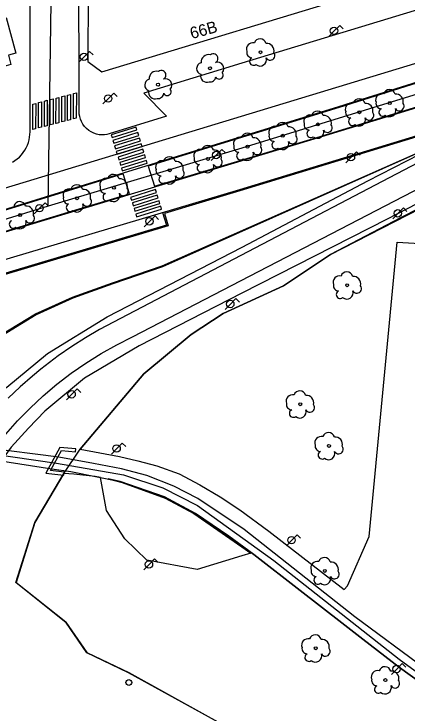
# Model space of a CAD drawing. Extents: x 282771 to 285132, y 4823109 to 4825496.
# Drawn here: x 282851.9 to 282919.5, y 4823838 to 4823958.4 of the extents above; entities that cross this region are included whole.
import ezdxf

# ---------------------------------------------------------------- set-up
doc = ezdxf.new("R2010")
doc.units = 0
for name, color, linetype in [('ACERA-BORDILLO', 7, 'Continuous'), ('ACERA-INTERIOR', 7, 'Continuous'), ('ARBOL', 7, 'Continuous'), ('BORDILLO', 7, 'Continuous'), ('CALLE-EJE', 7, 'Continuous'), ('CARRIL-BICI-AREA', 7, 'Continuous'), ('CARRIL-BICI-EJE', 7, 'Continuous'), ('EDIFICIO', 7, 'Continuous'), ('FAROLA', 7, 'Continuous'), ('NUM-PORTAL', 7, 'Continuous'), ('PARQUE-JARDIN-AREA', 7, 'Continuous'), ('PASO-PEATONES', 7, 'Continuous'), ('POSTE', 7, 'Continuous'), ('PUENTE', 7, 'Continuous'), ('SENAL-VIARIA', 7, 'Continuous'), ('TALUD', 7, 'Continuous'), ('VALLA', 7, 'Continuous'), ('ZONA-VERDE', 7, 'Continuous')]:
    doc.layers.add(name, color=color, linetype=linetype)

msp = doc.modelspace()

# ---------------------------------------------------------------- linework, layer by layer
at = {"layer": 'ACERA-BORDILLO'}
for points in [[(282851.63, 4823932.94), (282852.03, 4823933.2), (282852.42, 4823933.49), (282852.79, 4823933.81), (282853.13, 4823934.17), (282853.44, 4823934.56), (282853.72, 4823934.97), (282853.96, 4823935.4), (282854.17, 4823935.84), (282854.34, 4823936.3), (282854.47, 4823936.76), (282854.56, 4823937.22), (282854.61, 4823937.68), (282854.63, 4823938.13), (282854.74, 4824068.47)], [(282891.09, 4823949.93), (282874.22, 4823944.79), (282878.12, 4823940.84), (282868.27, 4823937.79), (282867.87, 4823937.69), (282867.45, 4823937.63), (282867, 4823937.61), (282866.53, 4823937.65), (282866.06, 4823937.75), (282865.59, 4823937.9), (282865.14, 4823938.12), (282864.72, 4823938.39), (282864.33, 4823938.71), (282863.99, 4823939.08), (282863.7, 4823939.48), (282863.47, 4823939.9), (282863.3, 4823940.33), (282863.18, 4823940.77), (282863.11, 4823941.19), (282863.09, 4823941.61), (282862.94, 4824023.01)], [(282942.7, 4823965.65), (282891.09, 4823949.93)]]:
    msp.add_lwpolyline(points, dxfattribs=at)
at = {"layer": 'ACERA-INTERIOR'}
msp.add_lwpolyline([(282877.45, 4823924.24), (282878.11, 4823922.11), (282837.69, 4823910.06), (282837.53, 4823910.02), (282831.35, 4823908.54), (282822.9, 4823906.84), (282785.94, 4823900.1)], dxfattribs=at)
at = {"layer": 'ARBOL'}
for centre in [(282894.3, 4823951.84), (282885.61, 4823949.09), (282876.66, 4823946.25), (282916.55, 4823943.1), (282911.33, 4823941.51), (282904.17, 4823939.41), (282898.14, 4823937.46), (282892.07, 4823935.59), (282885.26, 4823933.49), (282878.68, 4823931.54), (282869.06, 4823928.52), (282862.73, 4823926.71), (282852.92, 4823923.83), (282909.22, 4823911.74), (282901.14, 4823891.28), (282906.09, 4823884.11), (282905.38, 4823862.6), (282903.81, 4823849.3), (282915.8, 4823843.82)]:
    msp.add_circle(centre, 0.255, dxfattribs=at)
for centre, radius, start, end in [((282894.23, 4823953.1), 1.04, 15.6423, 161.3843), ((282892.97, 4823952.37), 1.1, 75.4318, 200.5561), ((282895.36, 4823952.1), 1.27, 345.0327, 95.7993), ((282885.35, 4823950.15), 1.27, 75.0327, 185.7993), ((282886.18, 4823950.76), 0.797, 298.9625, 128.991), ((282892.86, 4823951.8), 0.935, 168.599, 268.1324), ((282895.97, 4823951.27), 0.797, 208.9625, 38.991), ((282884.35, 4823949.02), 1.04, 105.6423, 251.3843), ((282886.9, 4823949.03), 1.09, 318.9545, 107.928), ((282893.1, 4823950.25), 0.672, 113.7367, 309.4725), ((282894.24, 4823950.55), 1.09, 228.9545, 17.928), ((282876.4, 4823947.31), 1.27, 75.0327, 185.7993), ((282877.23, 4823947.92), 0.797, 298.9625, 128.991), ((282885.08, 4823947.76), 1.1, 165.4318, 290.5561), ((282885.65, 4823947.65), 0.935, 258.599, 358.1324), ((282887.2, 4823947.89), 0.672, 203.7367, 39.4725), ((282875.4, 4823946.18), 1.04, 105.6423, 251.3843), ((282877.95, 4823946.19), 1.09, 318.9545, 107.928), ((282876.13, 4823944.92), 1.1, 165.4318, 290.5561), ((282878.25, 4823945.05), 0.672, 203.7367, 39.4725), ((282916.48, 4823944.36), 1.04, 15.6422, 161.3843), ((282876.7, 4823944.81), 0.935, 258.599, 358.1324), ((282915.22, 4823943.63), 1.1, 75.4318, 200.556), ((282917.61, 4823943.36), 1.27, 345.0327, 95.7992), ((282910, 4823942.04), 1.1, 75.4318, 200.556), ((282911.26, 4823942.77), 1.04, 15.6422, 161.3843), ((282912.39, 4823941.77), 1.27, 345.0327, 95.7992), ((282915.11, 4823943.06), 0.935, 168.5989, 268.1323), ((282918.22, 4823942.53), 0.797, 208.9624, 38.991), ((282904.1, 4823940.67), 1.04, 15.6422, 161.3843), ((282909.89, 4823941.47), 0.935, 168.5989, 268.1323), ((282915.35, 4823941.51), 0.672, 113.7367, 309.4725), ((282916.49, 4823941.81), 1.09, 228.9544, 17.9279), ((282902.84, 4823939.94), 1.1, 75.4318, 200.556), ((282905.23, 4823939.67), 1.27, 345.0327, 95.7992), ((282910.13, 4823939.92), 0.672, 113.7367, 309.4725), ((282911.27, 4823940.22), 1.09, 228.9544, 17.9279), ((282913, 4823940.94), 0.797, 208.9624, 38.991), ((282898.07, 4823938.72), 1.04, 15.6422, 161.3843), ((282902.73, 4823939.37), 0.935, 168.5989, 268.1323), ((282905.84, 4823938.84), 0.797, 208.9624, 38.991), ((282896.81, 4823937.99), 1.1, 75.4318, 200.556), ((282899.2, 4823937.72), 1.27, 345.0327, 95.7992), ((282902.97, 4823937.82), 0.672, 113.7367, 309.4725), ((282904.11, 4823938.12), 1.09, 228.9544, 17.9279), ((282890.74, 4823936.12), 1.1, 75.4318, 200.556), ((282892, 4823936.85), 1.04, 15.6422, 161.3843), ((282893.13, 4823935.85), 1.27, 345.0327, 95.7992), ((282896.7, 4823937.42), 0.935, 168.5989, 268.1323), ((282899.81, 4823936.89), 0.797, 208.9624, 38.991), ((282885.19, 4823934.75), 1.04, 15.6422, 161.3843), ((282890.63, 4823935.55), 0.935, 168.5989, 268.1323), ((282893.74, 4823935.02), 0.797, 208.9624, 38.991), ((282896.94, 4823935.87), 0.672, 113.7367, 309.4725), ((282898.08, 4823936.17), 1.09, 228.9544, 17.9279), ((282883.93, 4823934.02), 1.1, 75.4318, 200.556), ((282886.32, 4823933.75), 1.27, 345.0327, 95.7992), ((282890.87, 4823934), 0.672, 113.7367, 309.4725), ((282892.01, 4823934.3), 1.09, 228.9544, 17.9279), ((282877.35, 4823932.07), 1.1, 75.4318, 200.556), ((282878.61, 4823932.8), 1.04, 15.6422, 161.3843), ((282883.82, 4823933.45), 0.935, 168.5989, 268.1323), ((282886.93, 4823932.92), 0.797, 208.9624, 38.991), ((282879.74, 4823931.8), 1.27, 345.0327, 95.7992), ((282884.06, 4823931.9), 0.672, 113.7367, 309.4725), ((282885.2, 4823932.2), 1.09, 228.9544, 17.9279), ((282868.99, 4823929.78), 1.04, 15.6422, 161.3843), ((282877.24, 4823931.5), 0.935, 168.5989, 268.1323), ((282880.35, 4823930.97), 0.797, 208.9624, 38.991), ((282867.73, 4823929.05), 1.1, 75.4318, 200.556), ((282870.12, 4823928.78), 1.27, 345.0327, 95.7992), ((282877.48, 4823929.95), 0.672, 113.7367, 309.4725), ((282878.62, 4823930.25), 1.09, 228.9544, 17.9279), ((282861.4, 4823927.24), 1.1, 75.4318, 200.556), ((282862.66, 4823927.97), 1.04, 15.6422, 161.3843), ((282867.62, 4823928.48), 0.935, 168.5989, 268.1323), ((282870.73, 4823927.95), 0.797, 208.9624, 38.991), ((282863.79, 4823926.97), 1.27, 345.0327, 95.7992), ((282867.86, 4823926.93), 0.672, 113.7367, 309.4725), ((282869, 4823927.23), 1.09, 228.9544, 17.9279), ((282852.85, 4823925.09), 1.04, 15.6422, 161.3843), ((282861.29, 4823926.67), 0.935, 168.5989, 268.1323), ((282864.4, 4823926.14), 0.797, 208.9624, 38.991), ((282853.98, 4823924.09), 1.27, 345.0327, 95.7992), ((282861.53, 4823925.12), 0.672, 113.7367, 309.4725), ((282862.67, 4823925.42), 1.09, 228.9544, 17.9279), ((282854.59, 4823923.26), 0.797, 208.9624, 38.991), ((282851.72, 4823922.24), 0.672, 113.7367, 309.4725), ((282852.86, 4823922.54), 1.09, 228.9544, 17.9279), ((282909.15, 4823913), 1.04, 15.6423, 161.3843), ((282907.89, 4823912.27), 1.1, 75.4318, 200.5561), ((282910.28, 4823912), 1.27, 345.0327, 95.7993), ((282907.78, 4823911.7), 0.935, 168.599, 268.1324), ((282910.89, 4823911.17), 0.797, 208.9625, 38.991), ((282908.02, 4823910.15), 0.672, 113.7367, 309.4725), ((282909.16, 4823910.45), 1.09, 228.9545, 17.928), ((282901.07, 4823892.54), 1.04, 15.6423, 161.3843), ((282899.81, 4823891.81), 1.1, 75.4318, 200.5561), ((282902.2, 4823891.54), 1.27, 345.0327, 95.7993), ((282899.7, 4823891.24), 0.935, 168.599, 268.1324), ((282902.81, 4823890.71), 0.797, 208.9625, 38.991), ((282899.94, 4823889.69), 0.672, 113.7367, 309.4725), ((282901.08, 4823889.99), 1.09, 228.9545, 17.928), ((282906.02, 4823885.37), 1.04, 15.6423, 161.3843), ((282904.76, 4823884.64), 1.1, 75.4318, 200.5561), ((282907.15, 4823884.37), 1.27, 345.0327, 95.7993), ((282904.65, 4823884.07), 0.935, 168.599, 268.1324), ((282907.76, 4823883.54), 0.797, 208.9625, 38.991), ((282904.89, 4823882.52), 0.672, 113.7367, 309.4725), ((282906.03, 4823882.82), 1.09, 228.9545, 17.928), ((282905.31, 4823863.86), 1.04, 15.6423, 161.3843), ((282904.05, 4823863.13), 1.1, 75.4318, 200.5561), ((282906.44, 4823862.86), 1.27, 345.0327, 95.7993), ((282903.94, 4823862.56), 0.935, 168.599, 268.1324), ((282907.05, 4823862.03), 0.797, 208.9625, 38.991), ((282904.18, 4823861.01), 0.672, 113.7367, 309.4725), ((282905.32, 4823861.31), 1.09, 228.9545, 17.928), ((282903.74, 4823850.56), 1.04, 15.6423, 161.3843), ((282902.48, 4823849.83), 1.1, 75.4318, 200.5561), ((282904.87, 4823849.56), 1.27, 345.0327, 95.7993), ((282902.37, 4823849.26), 0.935, 168.599, 268.1324), ((282905.48, 4823848.73), 0.797, 208.9625, 38.991), ((282902.61, 4823847.71), 0.672, 113.7367, 309.4725), ((282903.75, 4823848.01), 1.09, 228.9545, 17.928), ((282914.47, 4823844.35), 1.1, 75.4318, 200.5561), ((282915.73, 4823845.08), 1.04, 15.6423, 161.3843), ((282916.86, 4823844.08), 1.27, 345.0327, 95.7993), ((282914.36, 4823843.78), 0.935, 168.599, 268.1324), ((282914.6, 4823842.23), 0.672, 113.7367, 309.4725), ((282915.74, 4823842.53), 1.09, 228.9545, 17.928), ((282917.47, 4823843.25), 0.797, 208.9625, 38.991)]:
    msp.add_arc(centre, radius, start, end, dxfattribs=at)
at = {"layer": 'BORDILLO'}
for points in [[(282818.95, 4823915.49), (282835.54, 4823920.25), (282858.01, 4823927.17), (282907.77, 4823942.5), (282962.5, 4823959.67), (282998.6, 4823972.73), (282999.87, 4823969.19), (282967.44, 4823957.37), (282938.24, 4823947.5), (282904.04, 4823937.03), (282863.11, 4823924.74), (282837.37, 4823916.97), (282832.8, 4823915.78), (282829.2, 4823915), (282825, 4823914.35), (282818.97, 4823913.76), (282818.73, 4823913.92), (282818.56, 4823914.13), (282818.46, 4823914.34), (282818.42, 4823914.65), (282818.47, 4823914.91), (282818.59, 4823915.15), (282818.7, 4823915.33), (282818.95, 4823915.49)], [(282922.52, 4823937.88), (282890.69, 4823928.19), (282837.06, 4823912.2), (282836.96, 4823912.17), (282830.87, 4823910.72), (282822.48, 4823909.03), (282784.94, 4823902.19)], [(282832.12, 4823834.83), (282831.52, 4823839.34), (282830.99, 4823842.8), (282831.07, 4823848.74), (282832.26, 4823864.64), (282833.4, 4823868.55), (282834.77, 4823872.19), (282836.98, 4823876.48), (282839.77, 4823881.07), (282845.82, 4823889.56), (282850.62, 4823894.19), (282857.65, 4823900.03), (282867.88, 4823906.29), (282891.12, 4823918.32), (282912.79, 4823929.71), (282924, 4823935.47)], [(282936.64, 4823933.75), (282916.12, 4823923.09), (282891.09, 4823910.38), (282873.4, 4823901.34), (282864.02, 4823895.77), (282857.15, 4823890.08), (282854.38, 4823887.18), (282851.37, 4823883.87), (282847.73, 4823878.93), (282844.78, 4823873.87), (282842.49, 4823868.3), (282841.19, 4823861.55), (282839.15, 4823840.53), (282839.43, 4823837.49), (282841.32, 4823829.91), (282843.62, 4823824.21), (282846.31, 4823818.87), (282849.23, 4823814.17), (282853.68, 4823808.29), (282859.38, 4823803.38), (282866.42, 4823798.27), (282883.39, 4823787), (282899.58, 4823776.32), (282920.28, 4823762.96)]]:
    msp.add_lwpolyline(points, dxfattribs=at)
at = {"layer": 'CALLE-EJE'}
for points in [[(282857.76, 4823925.36), (282859.3, 4824030.65)], [(283013.98, 4823974.89), (282950.16, 4823953.52), (282891.09, 4823935.33), (282857.76, 4823925.36)], [(282857.76, 4823925.36), (282835, 4823918.38), (282771.5, 4823904.07)]]:
    msp.add_lwpolyline(points, dxfattribs=at)
at = {"layer": 'CARRIL-BICI-AREA'}
for points in [[(282922.63, 4823845.77), (282910.52, 4823854.7), (282891.47, 4823869.72), (282883.54, 4823875.07), (282879.37, 4823877.19), (282874.74, 4823879.04), (282870.37, 4823880.17), (282865.55, 4823881.09), (282859.59, 4823882.15), (282834.14, 4823885.36), (282828.98, 4823886.36), (282822.1, 4823886.82), (282816.02, 4823886.75), (282807.28, 4823885.76), (282800.87, 4823884.24), (282794.39, 4823882.85), (282790.55, 4823882.39), (282789.42, 4823882.45), (282774.48, 4823884.5), (282771.5, 4823884.9)], [(282771.5, 4823882.48), (282773.09, 4823882.26), (282790.09, 4823879.87), (282791.87, 4823879.87), (282793.33, 4823880.21), (282795.77, 4823880.67), (282802.18, 4823882.31), (282808.07, 4823883.86), (282816.54, 4823884.97), (282822.03, 4823885.1), (282828.78, 4823884.7), (282833.68, 4823883.98), (282858.4, 4823880.17), (282861.64, 4823879.7), (282870.16, 4823878.01), (282877.78, 4823875.34), (282883.09, 4823872.49), (282888.83, 4823868.59), (282893.17, 4823865.4), (282901.14, 4823859.21), (282908.3, 4823853.69), (282911.9, 4823850.84), (282918.24, 4823846), (282928.85, 4823838.34)]]:
    msp.add_lwpolyline(points, dxfattribs=at)
at = {"layer": 'CARRIL-BICI-EJE'}
msp.add_lwpolyline([(282771.5, 4823883.69), (282772.37, 4823883.57), (282790.69, 4823881.18), (282793.92, 4823881.47), (282801.99, 4823883.64), (282807.98, 4823885.11), (282817.03, 4823885.84), (282823.35, 4823885.84), (282829.14, 4823885.51), (282844.08, 4823883.32), (282859.2, 4823881.11), (282870.69, 4823879.11), (282877.47, 4823876.9), (282883.46, 4823873.83), (282896.59, 4823864.41), (282918.16, 4823847.4), (282935.99, 4823834.48)], dxfattribs=at)
at = {"layer": 'EDIFICIO'}
for points in [[(282932.88, 4823981.54), (282910.37, 4823974.7), (282877.15, 4823964.63), (282877.19, 4823973.86), (282864.69, 4823973.91), (282864.6, 4823950.25), (282866.98, 4823948.48), (282914, 4823962.74), (282944.34, 4823971.95), (282948.9, 4824014.58), (282936.39, 4824015.88), (282891.09, 4824020.38), (282877.65, 4824021.71), (282877.92, 4823999.39), (282891.09, 4823998.08), (282912.45, 4823995.97), (282934.2, 4823993.81), (282932.88, 4823981.54)], [(282850.54, 4823957.79), (282852.19, 4823951.65), (282850.91, 4823951.31), (282851.34, 4823949.71), (282849.73, 4823949.28), (282849.83, 4823948.77)]]:
    msp.add_lwpolyline(points, dxfattribs=at)
at = {"layer": 'FAROLA'}
for p, q in [((282907.94, 4823956.44), (282907, 4823955.51)), ((282908.53, 4823955.85), (282907.94, 4823956.44)), ((282907, 4823955.51), (282906.07, 4823954.57)), ((282864.89, 4823951.97), (282863.95, 4823951.04)), ((282865.48, 4823951.38), (282864.89, 4823951.97)), ((282863.95, 4823951.04), (282863.02, 4823950.1)), ((282869.05, 4823944.81), (282868.11, 4823943.88)), ((282869.64, 4823944.22), (282869.05, 4823944.81)), ((282868.11, 4823943.88), (282867.18, 4823942.94)), ((282887.66, 4823935.09), (282886.72, 4823934.16)), ((282888.25, 4823934.5), (282887.66, 4823935.09)), ((282910.85, 4823934.7), (282909.91, 4823933.77)), ((282911.44, 4823934.11), (282910.85, 4823934.7)), ((282886.72, 4823934.16), (282885.79, 4823933.22)), ((282909.91, 4823933.77), (282908.98, 4823932.83)), ((282857.22, 4823925.93), (282856.28, 4823925)), ((282857.81, 4823925.34), (282857.22, 4823925.93)), ((282856.28, 4823925), (282855.35, 4823924.06)), ((282918.93, 4823925.05), (282917.99, 4823924.12)), ((282919.52, 4823924.46), (282918.93, 4823925.05)), ((282876.16, 4823923.67), (282875.22, 4823922.74)), ((282876.75, 4823923.08), (282876.16, 4823923.67)), ((282917.99, 4823924.12), (282917.06, 4823923.18)), ((282875.22, 4823922.74), (282874.29, 4823921.8)), ((282890.08, 4823909.45), (282889.14, 4823908.52)), ((282890.67, 4823908.86), (282890.08, 4823909.45)), ((282889.14, 4823908.52), (282888.21, 4823907.58)), ((282862.76, 4823893.91), (282861.82, 4823892.98)), ((282863.35, 4823893.32), (282862.76, 4823893.91)), ((282861.82, 4823892.98), (282860.89, 4823892.04)), ((282870.51, 4823884.58), (282869.57, 4823883.65)), ((282871.1, 4823883.99), (282870.51, 4823884.58)), ((282869.57, 4823883.65), (282868.64, 4823882.71)), ((282900.62, 4823868.81), (282899.68, 4823867.88)), ((282901.21, 4823868.22), (282900.62, 4823868.81)), ((282899.68, 4823867.88), (282898.75, 4823866.94)), ((282876.08, 4823864.65), (282875.14, 4823863.72)), ((282876.67, 4823864.06), (282876.08, 4823864.65)), ((282875.14, 4823863.72), (282874.21, 4823862.78)), ((282918.71, 4823846.65), (282917.77, 4823845.72)), ((282919.3, 4823846.06), (282918.71, 4823846.65)), ((282917.77, 4823845.72), (282916.84, 4823844.78))]:
    msp.add_line(p, q, dxfattribs=at)
for centre in [(282906.96, 4823955.51), (282863.91, 4823951.04), (282868.07, 4823943.88), (282886.68, 4823934.16), (282909.87, 4823933.77), (282856.24, 4823925), (282917.95, 4823924.12), (282875.18, 4823922.74), (282889.1, 4823908.52), (282861.78, 4823892.98), (282869.53, 4823883.65), (282899.64, 4823867.88), (282875.1, 4823863.72), (282917.73, 4823845.72)]:
    msp.add_circle(centre, 0.637, dxfattribs=at)
at = {"layer": 'PARQUE-JARDIN-AREA'}
msp.add_lwpolyline([(282932.3, 4823809.42), (282916.37, 4823819.62), (282904.7, 4823826.03), (282892.35, 4823833.62), (282891.07, 4823834.32), (282871.59, 4823845.08), (282864.4, 4823848.52), (282860.79, 4823853.76), (282852.19, 4823860.59), (282855.44, 4823870.95), (282860.46, 4823879.34), (282863.28, 4823883.52), (282874.2, 4823896.48), (282882.36, 4823903.26), (282887.88, 4823906.88), (282898.28, 4823911.62), (282906.37, 4823917.01), (282948.41, 4823938.59)], dxfattribs=at)
at = {"layer": 'PASO-PEATONES'}
for p, q in [((282872.89, 4823938.96), (282868.59, 4823937.63)), ((282868.74, 4823937.15), (282873.03, 4823938.48)), ((282873.18, 4823938.01), (282868.88, 4823936.67)), ((282873.03, 4823938.48), (282872.89, 4823938.96)), ((282873.33, 4823937.53), (282873.18, 4823938.01)), ((282868.59, 4823937.63), (282868.74, 4823937.15)), ((282869.03, 4823936.2), (282873.33, 4823937.53)), ((282873.48, 4823937.05), (282869.18, 4823935.72)), ((282873.63, 4823936.57), (282873.48, 4823937.05)), ((282868.88, 4823936.67), (282869.03, 4823936.2)), ((282869.18, 4823935.72), (282869.33, 4823935.24)), ((282869.33, 4823935.24), (282873.63, 4823936.57)), ((282873.77, 4823936.1), (282869.48, 4823934.76)), ((282869.62, 4823934.29), (282873.92, 4823935.62)), ((282873.92, 4823935.62), (282873.77, 4823936.1)), ((282869.48, 4823934.76), (282869.62, 4823934.29)), ((282874.07, 4823935.14), (282869.77, 4823933.81)), ((282869.92, 4823933.33), (282874.22, 4823934.66)), ((282874.22, 4823934.66), (282874.07, 4823935.14)), ((282869.77, 4823933.81), (282869.92, 4823933.33)), ((282874.37, 4823934.18), (282870.07, 4823932.85)), ((282870.22, 4823932.38), (282874.51, 4823933.71)), ((282874.66, 4823933.23), (282870.36, 4823931.9)), ((282874.51, 4823933.71), (282874.37, 4823934.18)), ((282874.81, 4823932.75), (282874.66, 4823933.23)), ((282870.07, 4823932.85), (282870.22, 4823932.38)), ((282870.51, 4823931.42), (282874.81, 4823932.75)), ((282870.36, 4823931.9), (282870.51, 4823931.42)), ((282871.73, 4823927.48), (282870.67, 4823930.91)), ((282876.24, 4823928.2), (282871.95, 4823926.86)), ((282872.09, 4823926.39), (282876.39, 4823927.72)), ((282876.54, 4823927.24), (282872.24, 4823925.91)), ((282876.39, 4823927.72), (282876.24, 4823928.2)), ((282876.69, 4823926.76), (282876.54, 4823927.24)), ((282871.95, 4823926.86), (282872.09, 4823926.39)), ((282872.24, 4823925.91), (282872.39, 4823925.43)), ((282872.39, 4823925.43), (282876.69, 4823926.76)), ((282876.84, 4823926.28), (282872.54, 4823924.95)), ((282876.98, 4823925.81), (282876.84, 4823926.28)), ((282872.54, 4823924.95), (282872.69, 4823924.48)), ((282872.69, 4823924.48), (282876.98, 4823925.81)), ((282877.13, 4823925.33), (282872.83, 4823924)), ((282872.98, 4823923.52), (282877.28, 4823924.85)), ((282877.28, 4823924.85), (282877.13, 4823925.33)), ((282872.83, 4823924), (282872.98, 4823923.52))]:
    msp.add_line(p, q, dxfattribs=at)
for points in [[(282859.59, 4823939.71), (282859.1, 4823939.58), (282859.09, 4823939.6), (282859.1, 4823943.94), (282859.6, 4823944.07)], [(282860.59, 4823939.97), (282860.09, 4823939.84), (282860.1, 4823944.2), (282860.6, 4823944.33)], [(282861.59, 4823940.22), (282861.09, 4823940.09), (282861.1, 4823944.46), (282861.6, 4823944.58)], [(282862.59, 4823940.48), (282862.09, 4823940.35), (282862.1, 4823944.71), (282862.6, 4823944.84)], [(282855.59, 4823938.68), (282855.09, 4823938.55), (282855.1, 4823942.91), (282855.6, 4823943.04)], [(282856.59, 4823938.94), (282856.09, 4823938.81), (282856.1, 4823943.17), (282856.6, 4823943.3)], [(282857.59, 4823939.19), (282857.09, 4823939.07), (282857.1, 4823943.43), (282857.6, 4823943.56)], [(282858.59, 4823939.45), (282858.09, 4823939.32), (282858.1, 4823943.68), (282858.6, 4823943.81)]]:
    msp.add_lwpolyline(points, close=True, dxfattribs=at)
at = {"layer": 'POSTE'}
msp.add_circle((282871.63, 4823843.4), 0.5, dxfattribs=at)
at = {"layer": 'PUENTE'}
msp.add_lwpolyline([(282860.49, 4823879.59), (282858.16, 4823879.85), (282860.02, 4823883.31), (282862.45, 4823883.11), (282862.49, 4823883.61), (282859.74, 4823883.84), (282857.37, 4823879.44), (282860.43, 4823879.1), (282860.49, 4823879.59)], dxfattribs=at)
at = {"layer": 'SENAL-VIARIA'}
for points in [[(282814.57, 4823917.69), (282855.36, 4823930.02), (282925.39, 4823951.3), (282997.89, 4823976.16)], [(282945.72, 4823945.51), (282866.58, 4823904.15), (282864.17, 4823902.72), (282861.8, 4823901.2), (282859.49, 4823899.58), (282856.49, 4823897.31), (282855.04, 4823896.12), (282852.9, 4823894.27), (282850.84, 4823892.34)], [(282850.43, 4823886.11), (282852.47, 4823888.41), (282854.63, 4823890.61), (282856.89, 4823892.72), (282859.26, 4823894.71), (282861.71, 4823896.6), (282864.25, 4823898.36), (282866.86, 4823900), (282869.54, 4823901.51), (282872.26, 4823902.89), (282942.35, 4823939.2)]]:
    msp.add_lwpolyline(points, dxfattribs=at)
at = {"layer": 'TALUD'}
msp.add_lwpolyline([(282921.63, 4823934.59), (282877.44, 4823914.9), (282868.89, 4823911.99), (282862.01, 4823909.5), (282855.66, 4823906.64), (282849.86, 4823903.11), (282845.7, 4823899.57), (282840.53, 4823893.81), (282836.58, 4823886.63)], dxfattribs=at)
at = {"layer": 'VALLA'}
msp.add_lwpolyline([(282852.21, 4823860.61), (282860.81, 4823853.78), (282864.42, 4823848.54), (282871.61, 4823845.1), (282891.09, 4823834.34), (282892.37, 4823833.64), (282904.72, 4823826.05), (282916.39, 4823819.64), (282932.32, 4823809.44), (282950.32, 4823798.62), (282955.73, 4823795.56), (282969.13, 4823788), (282988.55, 4823775.9), (283018.92, 4823756.72), (283039.7, 4823743.69), (283059.53, 4823731.87)], dxfattribs=at)
at = {"layer": 'ZONA-VERDE'}
for p, q in [((282876.04, 4823928.78), (282904, 4823937.17)), ((282874.97, 4823932.24), (282876.04, 4823928.78)), ((282870.67, 4823930.91), (282858.05, 4823927.03)), ((282871.73, 4823927.48), (282870.67, 4823930.91)), ((282868.82, 4823912.18), (282877.38, 4823915.09)), ((282861.92, 4823909.68), (282868.82, 4823912.18)), ((282855.56, 4823906.81), (282861.92, 4823909.68)), ((282849.74, 4823903.26), (282855.56, 4823906.81))]:
    msp.add_line(p, q, dxfattribs=at)
for points in [[(282904, 4823937.17), (282938.2, 4823947.64), (282967.39, 4823957.51), (282999.68, 4823969.28), (282998.51, 4823972.54), (282962.55, 4823959.53), (282907.82, 4823942.35), (282874.97, 4823932.24)], [(282948.41, 4823938.59), (282918.41, 4823923.33), (282906.37, 4823917.01), (282898.28, 4823911.62), (282887.88, 4823906.88), (282882.36, 4823903.26), (282874.2, 4823896.48), (282863.28, 4823883.52), (282870.01, 4823882.29), (282873.18, 4823881.56), (282876.44, 4823880.69), (282880.32, 4823879.31), (282883.87, 4823877.42), (282887.37, 4823875.35)], [(282923.87, 4823935.62), (282924.15, 4823935.99), (282924.21, 4823936.37), (282924.22, 4823936.78), (282924.06, 4823937.11), (282923.85, 4823937.4), (282923.51, 4823937.58), (282923.1, 4823937.69), (282922.55, 4823937.68), (282890.75, 4823928), (282877.76, 4823924.07), (282878.41, 4823921.99), (282837.58, 4823909.82), (282831.39, 4823908.34), (282822.94, 4823906.65), (282785.98, 4823899.91)], [(282877.38, 4823915.09), (282921.61, 4823934.63), (282923.87, 4823935.62)], [(282858.05, 4823927.03), (282835.58, 4823920.11), (282818.99, 4823915.34), (282818.81, 4823915.22), (282818.72, 4823915.08), (282818.61, 4823914.86), (282818.57, 4823914.65), (282818.6, 4823914.38), (282818.69, 4823914.21), (282818.83, 4823914.03), (282819.01, 4823913.91), (282824.98, 4823914.5), (282829.17, 4823915.15), (282832.76, 4823915.92), (282837.33, 4823917.11), (282863.07, 4823924.88), (282871.73, 4823927.48)], [(282887.37, 4823875.35), (282890.76, 4823873.12), (282895.73, 4823869.42), (282908.73, 4823859.4), (282909.3, 4823860.02), (282913.01, 4823868.51), (282917.82, 4823919.18), (282925.65, 4823918.72)], [(282870.49, 4823877.79), (282877.89, 4823875.12), (282882.84, 4823872.5), (282891.09, 4823866.74), (282892.61, 4823865.68), (282891.09, 4823865.21), (282883.4, 4823862.84), (282874.75, 4823864.47), (282870.94, 4823868.09), (282867.81, 4823873.02), (282866.78, 4823878.68), (282865.85, 4823878.87), (282862.17, 4823879.25), (282860.46, 4823879.34), (282855.44, 4823870.95), (282852.21, 4823860.61), (282860.81, 4823853.78), (282864.42, 4823848.54), (282871.61, 4823845.1), (282891.09, 4823834.34), (282892.37, 4823833.64), (282904.72, 4823826.05), (282916.39, 4823819.64), (282932.32, 4823809.44)], [(282928.85, 4823838.34), (282918.24, 4823846), (282911.9, 4823850.84), (282908.3, 4823853.69), (282901.14, 4823859.21), (282893.17, 4823865.4), (282888.83, 4823868.59), (282883.09, 4823872.49), (282877.78, 4823875.34), (282870.16, 4823878.01), (282868.08, 4823878.42), (282870.49, 4823877.79)]]:
    msp.add_lwpolyline(points, dxfattribs=at)

# ---------------------------------------------------------------- texts
at = {"layer": 'NUM-PORTAL'}
msp.add_text('66B', height=2, rotation=15.3763, dxfattribs=at).set_placement((282882.47, 4823954.09))

doc.saveas('drawing.dxf')
